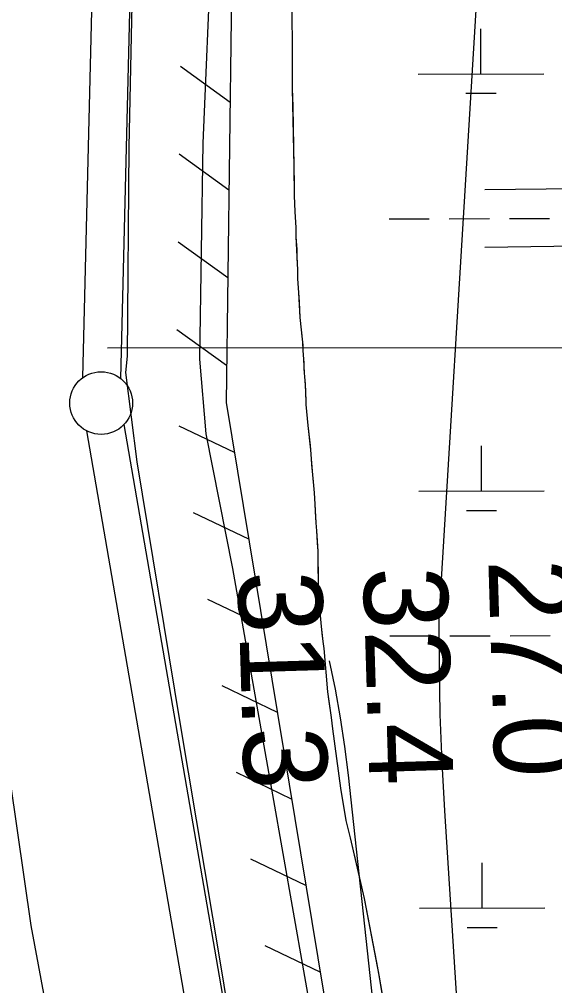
# Model space of a CAD drawing. Extents: x 3313447 to 3351316, y 703786 to 729172.
# Drawn here: x 3321826 to 3322253, y 712375 to 713146 of the extents above; entities that cross this region are included whole.
import ezdxf

# ---------------------------------------------------------------- set-up
doc = ezdxf.new("R2010")
doc.units = 0
for name, color, linetype in [('V-FLOD-BASE', 7, 'Continuous'), ('V-LEVE-TOET', 7, 'Continuous'), ('V-RIVR-RANG', 7, 'Continuous'), ('V-RRAP-FSHR', 7, 'Continuous'), ('V-SITE-VEGE', 7, 'Continuous'), ('V-SURV-LINE', 7, 'Continuous'), ('V-TOPO-MINR', 7, 'Continuous'), ('V-UTIL-LINE', 7, 'Continuous'), ('V-WETL-SWMP', 7, 'Continuous')]:
    doc.layers.add(name, color=color, linetype=linetype)

msp = doc.modelspace()

# ---------------------------------------------------------------- linework, layer by layer
at = {"layer": 'V-FLOD-BASE'}
msp.add_lwpolyline([(3322173.8, 710147.46), (3322168.14, 710235.04), (3322158.09, 710392.54), (3322147.19, 710578.1), (3322135.62, 710796.29), (3322121.96, 711010.65), (3322113.69, 711196.76), (3322104.48, 711326.19), (3322094.75, 711508.45), (3322082.12, 711732.55), (3322079.19, 711823.27), (3322067.74, 711896.08), (3322045.35, 712022.13), (3322013.02, 712229.53), (3321986.8, 712390.28), (3321954.11, 712585.18), (3321919.71, 712793.06), (3321910.81, 712864.47), (3321911.98, 712877.46), (3321913.37, 713044.28), (3321917.49, 713233.82), (3321920.21, 713292.51)], dxfattribs=at)
at = {"layer": 'V-LEVE-TOET'}
for points in [[(3322162.57, 711342.22), (3322150.8, 711529.85), (3322139, 711763.97), (3322141.4, 711824.61), (3322139.71, 711844.51), (3322137.61, 711853.89), (3322120.12, 711959.94), (3322090.94, 712161.89), (3322060.82, 712340.34), (3322027.96, 712527.56), (3321996.06, 712707.94), (3321974.91, 712815.37), (3321969.84, 712875.07), (3321972.32, 713047.26), (3321979.14, 713203.79), (3321978.89, 713291.19)], [(3321964.85, 711202.52), (3321959.29, 711460.32), (3321936.14, 711721.54), (3321919.03, 711928), (3321913.61, 711998.4), (3321881.83, 712173.64), (3321835.28, 712423.22), (3321796.12, 712693.24), (3321793.59, 712767.62), (3321776.25, 712916.17), (3321771.79, 712976.31), (3321773.26, 713013.74), (3321773.45, 713054.93)]]:
    msp.add_lwpolyline(points, dxfattribs=at)
at = {"layer": 'V-RIVR-RANG'}
msp.add_line((3321896.17, 712883.99), (3322896.17, 712885.13), dxfattribs=at)
at = {"layer": 'V-RRAP-FSHR'}
for p, q in [((3321993.86, 713079.87), (3321954.23, 713108.41)), ((3321992.94, 713009.88), (3321953.31, 713038.41)), ((3321992.02, 712939.89), (3321952.39, 712968.42)), ((3321991.1, 712869.89), (3321951.47, 712898.42)), ((3321997.33, 712800.44), (3321953.3, 712821.55)), ((3322008.73, 712731.37), (3321964.71, 712752.49)), ((3322020.14, 712662.31), (3321976.11, 712683.42)), ((3322031.55, 712593.24), (3321987.52, 712614.36)), ((3322042.95, 712524.18), (3321998.92, 712545.3)), ((3322054.36, 712455.11), (3322010.33, 712476.23)), ((3322065.77, 712386.05), (3322021.74, 712407.17))]:
    msp.add_line(p, q, dxfattribs=at)
msp.add_lwpolyline([(3322416.1, 717461.87), (3322349.12, 717170.32), (3322281.6, 716898.22), (3322228.27, 716372.02), (3322189.02, 715805.23), (3322143.78, 715303.61), (3322125.58, 715090.51), (3322072.33, 714595.34), (3322036.11, 714132.24), (3322021.82, 713915.58), (3321997.43, 713351.12), (3321990.71, 712840.48), (3322077.45, 712315.28), (3322156.72, 711831.1), (3322177.3, 711187.24), (3322226.73, 710583.2), (3322263.17, 710198)], dxfattribs=at)
at = {"layer": 'V-SITE-VEGE'}
for points in [[(3322054.24, 712850.2), (3322053.82, 712857.76), (3322053.56, 712861.27), (3322053.26, 712863.74), (3322052.68, 712875.12), (3322052.22, 712881.81), (3322051.94, 712888.64), (3322049.84, 712908.26), (3322048.73, 712928.32), (3322047.96, 712939.07), (3322048, 712946.21), (3322046.66, 712972.71), (3322046.47, 712980.1), (3322045.77, 712992.52), (3322045.32, 713005.64), (3322045.04, 713028.76), (3322043.67, 713091), (3322043.54, 713106.01), (3322043.4, 713169.15)], [(3322118.32, 712349.67), (3322112.75, 712383.72), (3322101.08, 712444.69), (3322089.88, 712493.26), (3322086.37, 712506.98), (3322082.14, 712532.87), (3322075.66, 712580.22), (3322074.66, 712589.23), (3322071.73, 712609.68), (3322068.8, 712644.34), (3322067.98, 712649.77), (3322066.62, 712661.74), (3322064.69, 712685.32), (3322064.33, 712696.45), (3322064.2, 712711.31), (3322063.98, 712721.88), (3322062.95, 712738.12), (3322062.4, 712744.42), (3322061.64, 712759.45), (3322061.04, 712768.29), (3322059.7, 712782.8), (3322058.68, 712795.39), (3322058.33, 712802.71), (3322056.08, 712822.1), (3322054.59, 712838.91), (3322054.24, 712850.2)]]:
    msp.add_lwpolyline(points, dxfattribs=at)
at = {"layer": 'V-SURV-LINE'}
for points in [[(3321876.56, 712860.36), (3321899.05, 713780.98)], [(3321929.04, 713780.23), (3321906.55, 712859.61)], [(3321909.24, 712822.88), (3322072.67, 711876.53)], [(3322043.1, 711871.43), (3321879.68, 712817.78)]]:
    msp.add_lwpolyline(points, dxfattribs=at)
msp.add_circle((3321891.07, 712840.01), 25, dxfattribs=at)
at = {"layer": 'V-TOPO-MINR'}
for points in [[(3322209.65, 713481.49), (3322160.35, 712668.75), (3322160.49, 712630.22), (3322161.17, 712591.7), (3322162.67, 712553.21), (3322164.72, 712514.73), (3322199.84, 711965.75)], [(3322107.78, 712363.61), (3322088.29, 712543.11), (3322085.4, 712566.08), (3322081.99, 712588.97), (3322077.81, 712611.73), (3322073.12, 712634.4)]]:
    msp.add_lwpolyline(points, dxfattribs=at)
at = {"layer": 'V-UTIL-LINE'}
for p, q in [((3322196.99, 713010.31), (3325337.77, 713051.7)), ((3322196.99, 712964.33), (3325337.77, 713005.71))]:
    msp.add_line(p, q, dxfattribs=at)
at = {"layer": 'V-WETL-SWMP'}
for p, q in [((3322193.86, 713102.52), (3322193.81, 713138.52)), ((3322143.86, 713102.45), (3322243.85, 713102.59)), ((3322181.88, 713087.07), (3322205.88, 713087.11)), ((3322120.62, 712986.98), (3322152.61, 712987.03)), ((3322168.61, 712987.05), (3322200.61, 712987.1)), ((3322216.61, 712987.12), (3322248.6, 712987.17)), ((3322194.32, 712769.85), (3322194.27, 712805.85)), ((3322144.33, 712769.77), (3322244.32, 712769.92)), ((3322182.34, 712754.4), (3322206.34, 712754.43)), ((3322121.08, 712654.31), (3322153.08, 712654.36)), ((3322169.08, 712654.38), (3322201.07, 712654.43)), ((3322217.07, 712654.45), (3322249.07, 712654.5)), ((3322194.79, 712437.17), (3322194.74, 712473.17)), ((3322144.79, 712437.1), (3322244.78, 712437.25)), ((3322182.81, 712421.73), (3322206.81, 712421.76))]:
    msp.add_line(p, q, dxfattribs=at)
for points in [[(3322053.82, 712857.76), (3322053.56, 712861.27), (3322053.26, 712863.74), (3322053.03, 712867.88), (3322052.8, 712872.18), (3322052.68, 712875.12), (3322052.22, 712881.81), (3322052.09, 712884.43), (3322052.04, 712886.52), (3322051.94, 712888.64), (3322051.41, 712893.43), (3322049.85, 712908.26), (3322049.13, 712920.44), (3322048.73, 712928.32), (3322047.96, 712939.07), (3322048, 712946.21), (3322047.44, 712956.24), (3322047.21, 712962.45), (3322046.66, 712972.71), (3322046.47, 712980.1), (3322045.76, 712992.52), (3322045.33, 713005.64), (3322045.2, 713014.7), (3322045.04, 713028.76), (3322044.05, 713076.45), (3322043.67, 713091), (3322043.54, 713106.01), (3322043.4, 713169.15)], [(3322115.06, 712369.81), (3322112.74, 712383.72), (3322110.76, 712393.81), (3322101.08, 712444.69), (3322093.54, 712477.15), (3322091.71, 712485.33), (3322089.88, 712493.26), (3322086.37, 712506.98), (3322082.14, 712532.87), (3322075.66, 712580.22), (3322074.66, 712589.23), (3322072.62, 712603.93), (3322071.73, 712609.68), (3322068.8, 712644.34), (3322067.98, 712649.77), (3322067.52, 712654.16), (3322066.62, 712661.74), (3322064.69, 712685.32), (3322064.33, 712696.45), (3322064.22, 712707.66), (3322064.2, 712711.31), (3322063.98, 712721.88), (3322063.61, 712728.57), (3322062.95, 712738.12), (3322062.4, 712744.42), (3322061.96, 712753.49), (3322061.64, 712759.45), (3322061.03, 712768.29), (3322060.27, 712777.06), (3322059.7, 712782.8), (3322059.06, 712790.77), (3322058.68, 712795.39), (3322058.33, 712802.71), (3322057.91, 712806.06), (3322056.08, 712822.09), (3322054.59, 712838.91), (3322054.39, 712844), (3322054.34, 712846.62), (3322054.24, 712850.2), (3322054.09, 712852.43), (3322053.9, 712855.69), (3322053.82, 712857.76)]]:
    msp.add_lwpolyline(points, dxfattribs=at)

# ---------------------------------------------------------------- texts
at = {"layer": 'V-RIVR-RANG'}
for s, p in [('27.0', (3322199.72, 712714.71)), ('32.4', (3322099.86, 712708.56)), ('31.3', (3321999.91, 712705.32))]:
    msp.add_text(s, height=67, rotation=271.71833, dxfattribs=at).set_placement(p)

doc.saveas('drawing.dxf')
